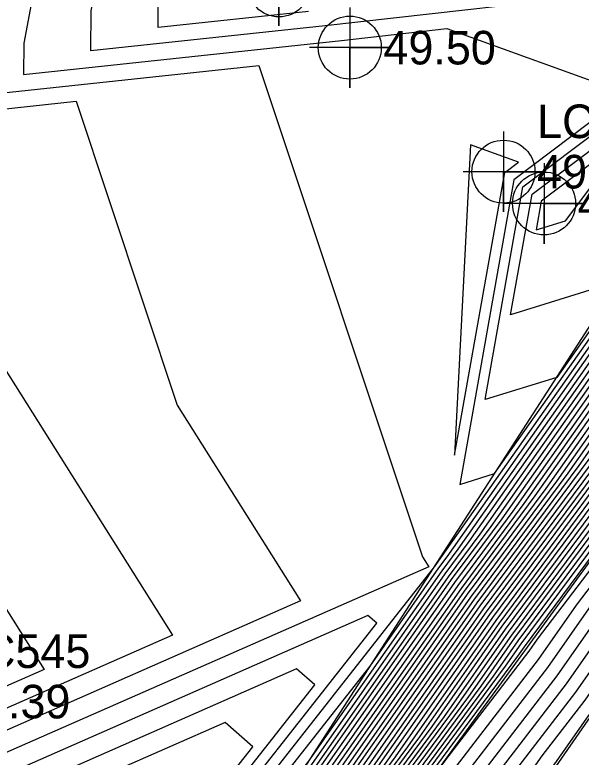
# Model space of a CAD drawing. Extents: x 2188792 to 2191981, y 386090 to 389710.
# Drawn here: x 2190577.5 to 2190619.6, y 388311.7 to 388367 of the extents above; entities that cross this region are included whole.
import ezdxf

# ---------------------------------------------------------------- set-up
doc = ezdxf.new("R2010")
doc.units = 0
for name, color, linetype in [('DTM Contours Major', 7, 'Continuous'), ('DTM Contours Minor', 7, 'Continuous'), ('Exist DTM Breakline', 7, 'Continuous'), ('Exist DTM Regular Point Underwater CELL', 7, 'Continuous'), ('Exist DTM Regular Point Underwater Cogo Elevation', 7, 'Continuous'), ('Exist DTM Regular Point Underwater Cogo Number', 7, 'Continuous')]:
    doc.layers.add(name, color=color, linetype=linetype)

msp = doc.modelspace()

# ---------------------------------------------------------------- linework, layer by layer
at = {"layer": 'DTM Contours Major'}
for points in [[(2190568.798, 388266.353), (2190583.416, 388291.496), (2190583.418, 388291.499), (2190583.463, 388291.548), (2190591.567, 388301.461), (2190599.313, 388311.319), (2190609.295, 388325.595), (2190610.489, 388327.204), (2190624.421, 388347.007), (2190639.263, 388367.15), (2190642.16, 388371.198), (2190654.87, 388388.448), (2190657.367, 388391.933), (2190674.632, 388415.056), (2190675.153, 388415.756), (2190678.699, 388420.503), (2190681.482, 388442.694)], [(2190691.003, 388434.343), (2190676.602, 388415.066), (2190673.076, 388410.326), (2190658.796, 388391.202), (2190653.901, 388384.369), (2190643.502, 388370.255), (2190637.801, 388362.288), (2190625.818, 388346.025), (2190614.57, 388330.037), (2190610.468, 388324.509), (2190595.776, 388303.496), (2190593.278, 388300.122), (2190586.046, 388292.232), (2190584.709, 388290.425), (2190572.676, 388269.728)], [(2190695.547, 388432.587), (2190686.376, 388420.26), (2190680.95, 388412.997), (2190668.407, 388396.137), (2190663.084, 388389.008), (2190650.997, 388372.134), (2190647.526, 388367.424), (2190633.415, 388347.702), (2190630.009, 388343.08), (2190626.812, 388338.536), (2190613.987, 388321.249), (2190609.443, 388314.75), (2190596.353, 388297.074), (2190593.932, 388294.432), (2190588.589, 388287.213), (2190584.31, 388279.853), (2190571.718, 388262.612)], [(2190696.694, 388431.508), (2190684.833, 388415.566), (2190682.399, 388412.307), (2190666.851, 388391.407), (2190664.514, 388388.277), (2190650.029, 388368.056), (2190648.868, 388366.48), (2190631.952, 388342.84), (2190631.406, 388342.098), (2190630.893, 388341.369), (2190615.16, 388320.162), (2190613.999, 388318.502), (2190597.378, 388296.058), (2190596.56, 388295.166), (2190589.883, 388286.143), (2190588.188, 388283.228), (2190572.538, 388261.8)], [(2190689.461, 388429.649), (2190678.051, 388414.376), (2190671.52, 388405.597), (2190660.226, 388390.471), (2190652.933, 388380.291), (2190644.843, 388369.311), (2190636.339, 388357.426), (2190627.215, 388345.044), (2190618.651, 388332.87), (2190611.641, 388323.422), (2190600.332, 388307.248), (2190594.303, 388299.106), (2190588.675, 388292.966), (2190586.003, 388289.355), (2190576.554, 388273.103)], [(2190696.685, 388428.311), (2190684.103, 388411.323), (2190668.599, 388390.392), (2190666.256, 388387.2), (2190655.513, 388371.491), (2190651.053, 388364.905), (2190641.692, 388351.197), (2190634.176, 388340.086), (2190625.048, 388328.098), (2190617.834, 388317.792), (2190606.362, 388302.857), (2190599.975, 388293.75), (2190594.416, 388286.92), (2190592.266, 388284.33), (2190587.352, 388278.41), (2190573.783, 388261.57)], [(2190687.918, 388424.954), (2190679.5, 388413.687), (2190669.963, 388400.867), (2190661.655, 388389.74), (2190651.965, 388376.212), (2190646.185, 388368.368), (2190634.877, 388352.564), (2190628.612, 388344.062), (2190622.732, 388335.703), (2190612.814, 388322.336), (2190604.888, 388310.999), (2190595.328, 388298.09), (2190591.303, 388293.699), (2190587.296, 388288.284), (2190580.432, 388276.478), (2190570.899, 388263.425)], [(2190640.726, 388372.012), (2190623.024, 388347.989), (2190622.452, 388347.177), (2190614.396, 388344.668), (2190615.991, 388353.648), (2190639.426, 388371.329)], [(2190599.359, 388367.253), (2190588.163, 388366.053), (2190588.192, 388369.678)], [(2190571.328, 388349.237), (2190589.23, 388320.8), (2190573.43, 388313.849)], [(2190593.156, 388314.308), (2190580.288, 388308.647), (2190579.185, 388305.589), (2190583.063, 388302.429), (2190586.055, 388300.967), (2190588.195, 388303.584), (2190595.206, 388312.505), (2190593.156, 388314.308)]]:
    msp.add_lwpolyline(points, dxfattribs=at)
at = {"layer": 'DTM Contours Minor'}
for points in [[(2190571.407, 388303.397), (2190583.344, 388293.67), (2190583.939, 388293.379), (2190590.892, 388301.886), (2190603.941, 388318.49), (2190609.061, 388325.813), (2190609.673, 388326.638), (2190624.141, 388347.204), (2190639.556, 388368.123), (2190641.892, 388371.387), (2190655.063, 388389.263), (2190657.081, 388392.08), (2190674.316, 388415.163), (2190673.371, 388415.602), (2190673.878, 388416.875), (2190674.831, 388419.267), (2190678.042, 388444.871)], [(2190571.125, 388268.378), (2190584.192, 388290.854), (2190584.995, 388291.939), (2190592.868, 388300.528), (2190593.954, 388301.995), (2190609.999, 388324.943), (2190612.938, 388328.904), (2190625.259, 388346.418), (2190638.386, 388364.233), (2190642.965, 388370.632), (2190654.289, 388386.001), (2190658.224, 388391.495), (2190673.698, 388412.218), (2190676.022, 388415.342), (2190691.62, 388436.221)], [(2190571.9, 388269.053), (2190584.45, 388290.639), (2190585.521, 388292.086), (2190593.073, 388300.325), (2190594.865, 388302.746), (2190610.233, 388324.726), (2190613.754, 388329.471), (2190625.538, 388346.222), (2190638.094, 388363.261), (2190643.233, 388370.444), (2190654.095, 388385.185), (2190658.51, 388391.348), (2190673.387, 388411.272), (2190676.312, 388415.204), (2190691.312, 388435.282)], [(2190694.858, 388433.235), (2190687.301, 388423.077), (2190680.08, 388413.411), (2190669.341, 388398.975), (2190662.227, 388389.447), (2190651.578, 388374.581), (2190646.721, 388367.99), (2190634.292, 388350.619), (2190629.171, 388343.669), (2190624.364, 388336.837), (2190613.283, 388321.901), (2190606.71, 388312.5), (2190595.738, 388297.683), (2190592.355, 388293.992), (2190587.813, 388287.856), (2190581.983, 388277.828), (2190571.226, 388263.1)], [(2190690.695, 388433.404), (2190676.892, 388414.928), (2190672.764, 388409.38), (2190659.082, 388391.056), (2190653.708, 388383.554), (2190643.77, 388370.066), (2190637.509, 388361.316), (2190626.097, 388345.829), (2190615.386, 388330.604), (2190610.703, 388324.291), (2190596.688, 388304.246), (2190593.483, 388299.919), (2190586.572, 388292.379), (2190584.968, 388290.211), (2190573.452, 388270.403)], [(2190658.809, 388431.429), (2190639.209, 388410.018), (2190638.985, 388409.455), (2190661.168, 388399.141), (2190656.223, 388392.518), (2190655.644, 388391.71), (2190641.087, 388371.953), (2190640.433, 388371.04), (2190623.303, 388347.793), (2190617.824, 388340.005), (2190612.502, 388338.347), (2190615.313, 388354.181), (2190631.276, 388366.224), (2190624.027, 388368.846), (2190600.586, 388366.175), (2190583.154, 388364.306), (2190583.178, 388367.287), (2190583.806, 388370.608), (2190588.751, 388375.621), (2190590.168, 388380.217), (2190599.314, 388413.256), (2190598.791, 388418.402), (2190593.333, 388422.399), (2190591.983, 388433.271)], [(2190695.088, 388433.019), (2190686.993, 388422.138), (2190680.37, 388413.273), (2190669.03, 388398.029), (2190662.513, 388389.301), (2190651.384, 388373.765), (2190646.99, 388367.801), (2190633.999, 388349.647), (2190629.45, 388343.473), (2190625.18, 388337.403), (2190613.518, 388321.684), (2190607.621, 388313.25), (2190595.943, 388297.48), (2190592.881, 388294.139), (2190588.072, 388287.642), (2190582.759, 388278.503), (2190571.39, 388262.937)], [(2190695.317, 388432.803), (2190686.684, 388421.199), (2190680.66, 388413.135), (2190668.719, 388397.083), (2190662.799, 388389.155), (2190651.19, 388372.95), (2190647.258, 388367.613), (2190633.707, 388348.674), (2190629.73, 388343.276), (2190625.996, 388337.97), (2190613.752, 388321.466), (2190608.532, 388314), (2190596.148, 388297.277), (2190593.406, 388294.286), (2190588.331, 388287.427), (2190583.535, 388279.178), (2190571.554, 388262.775)], [(2190695.776, 388432.372), (2190686.067, 388419.321), (2190681.239, 388412.859), (2190668.096, 388395.191), (2190663.37, 388388.862), (2190650.803, 388371.318), (2190647.795, 388367.235), (2190633.122, 388346.729), (2190630.288, 388342.884), (2190627.629, 388339.103), (2190614.221, 388321.032), (2190610.354, 388315.501), (2190596.558, 388296.871), (2190594.458, 388294.579), (2190588.848, 388286.999), (2190585.086, 388280.528), (2190571.882, 388262.45)], [(2190696.005, 388432.156), (2190685.759, 388418.382), (2190681.529, 388412.721), (2190667.785, 388394.245), (2190663.656, 388388.716), (2190650.609, 388370.503), (2190648.063, 388367.047), (2190632.83, 388345.757), (2190630.568, 388342.687), (2190628.445, 388339.669), (2190614.456, 388320.814), (2190611.265, 388316.251), (2190596.763, 388296.667), (2190594.983, 388294.726), (2190589.107, 388286.785), (2190585.861, 388281.203), (2190572.046, 388262.287)], [(2190690.386, 388432.465), (2190677.182, 388414.79), (2190672.453, 388408.434), (2190659.368, 388390.91), (2190653.514, 388382.738), (2190644.038, 388369.877), (2190637.216, 388360.343), (2190626.377, 388345.633), (2190616.202, 388331.171), (2190610.937, 388324.074), (2190597.599, 388304.997), (2190593.688, 388299.715), (2190587.098, 388292.526), (2190585.227, 388289.997), (2190574.227, 388271.078)], [(2190696.235, 388431.94), (2190685.45, 388417.443), (2190681.819, 388412.583), (2190667.474, 388393.299), (2190663.942, 388388.57), (2190650.416, 388369.687), (2190648.331, 388366.858), (2190632.537, 388344.785), (2190630.847, 388342.491), (2190629.261, 388340.236), (2190614.69, 388320.597), (2190612.176, 388317.001), (2190596.968, 388296.464), (2190595.509, 388294.872), (2190589.366, 388286.571), (2190586.637, 388281.878), (2190572.21, 388262.125)], [(2190696.464, 388431.724), (2190685.142, 388416.505), (2190682.109, 388412.445), (2190667.162, 388392.353), (2190664.228, 388388.423), (2190650.222, 388368.871), (2190648.6, 388366.669), (2190632.245, 388343.812), (2190631.127, 388342.295), (2190630.077, 388340.803), (2190614.925, 388320.38), (2190613.087, 388317.752), (2190597.173, 388296.261), (2190596.035, 388295.019), (2190589.624, 388286.357), (2190587.413, 388282.553), (2190572.374, 388261.962)], [(2190690.078, 388431.526), (2190677.471, 388414.652), (2190672.142, 388407.488), (2190659.654, 388390.763), (2190653.321, 388381.922), (2190644.306, 388369.689), (2190636.924, 388359.371), (2190626.656, 388345.436), (2190617.018, 388331.737), (2190611.172, 388323.857), (2190598.51, 388305.747), (2190593.893, 388299.512), (2190587.623, 388292.672), (2190585.485, 388289.783), (2190575.003, 388271.753)], [(2190570.349, 388267.703), (2190583.933, 388291.068), (2190584.469, 388291.792), (2190592.663, 388300.731), (2190593.043, 388301.245), (2190609.764, 388325.161), (2190612.121, 388328.338), (2190624.979, 388346.615), (2190638.678, 388365.205), (2190642.697, 388370.821), (2190654.482, 388386.816), (2190657.938, 388391.641), (2190674.009, 388413.164), (2190675.732, 388415.48), (2190687.465, 388431.185)], [(2190696.923, 388431.293), (2190684.525, 388414.627), (2190682.689, 388412.169), (2190666.54, 388390.461), (2190664.8, 388388.131), (2190649.835, 388367.24), (2190649.136, 388366.292), (2190632.184, 388342.599), (2190631.783, 388342.013), (2190631.701, 388341.891), (2190630.73, 388340.616), (2190615.394, 388319.945), (2190614.91, 388319.252), (2190597.583, 388295.855), (2190597.086, 388295.312), (2190590.142, 388285.929), (2190588.964, 388283.903), (2190572.702, 388261.637)], [(2190697.153, 388431.077), (2190684.216, 388413.688), (2190682.978, 388412.031), (2190666.229, 388389.516), (2190665.086, 388387.984), (2190649.641, 388366.424), (2190649.404, 388366.103), (2190643.661, 388358.075), (2190634.261, 388344.309), (2190632.319, 388341.439), (2190616.382, 388320.508), (2190615.759, 388319.617), (2190609.55, 388311.535), (2190597.788, 388295.651), (2190597.612, 388295.459), (2190590.4, 388285.714), (2190589.739, 388284.578), (2190572.866, 388261.475)], [(2190697.382, 388430.861), (2190683.908, 388412.749), (2190683.268, 388411.893), (2190665.918, 388388.57), (2190665.372, 388387.838), (2190655.137, 388373.552), (2190650.712, 388367.081), (2190649.838, 388365.79), (2190636.738, 388346.605), (2190632.938, 388340.988), (2190619.271, 388323.038), (2190616.45, 388319.008), (2190599.455, 388296.884), (2190598.282, 388295.211), (2190593.471, 388289.3), (2190590.659, 388285.5), (2190590.515, 388285.253), (2190573.03, 388261.312)], [(2190697.611, 388430.645), (2190683.599, 388411.81), (2190683.558, 388411.755), (2190675.571, 388401.018), (2190665.867, 388387.916), (2190665.682, 388387.665), (2190653.112, 388369.286), (2190650.445, 388365.348), (2190639.215, 388348.901), (2190633.557, 388340.537), (2190622.16, 388325.568), (2190617.142, 388318.4), (2190602.909, 388299.87), (2190599.128, 388294.481), (2190592.276, 388286.061), (2190591.374, 388284.975), (2190589.315, 388282.494), (2190583.627, 388275.435), (2190573.194, 388261.15)], [(2190689.769, 388430.587), (2190677.761, 388414.514), (2190671.831, 388406.543), (2190659.94, 388390.617), (2190653.127, 388381.106), (2190644.575, 388369.5), (2190636.631, 388358.398), (2190626.935, 388345.24), (2190617.835, 388332.304), (2190611.406, 388323.639), (2190599.421, 388306.497), (2190594.098, 388299.309), (2190588.149, 388292.819), (2190585.744, 388289.569), (2190575.778, 388272.428)], [(2190588.886, 388429.857), (2190589.882, 388421.833), (2190596.149, 388417.244), (2190596.598, 388412.828), (2190588.749, 388384.475), (2190586.603, 388377.515), (2190579.115, 388369.925), (2190578.164, 388364.895), (2190578.146, 388362.559), (2190601.813, 388365.096), (2190609.658, 388365.99), (2190623.126, 388361.12), (2190614.635, 388354.713), (2190610.608, 388332.027), (2190613.196, 388332.833), (2190623.582, 388347.596), (2190640.141, 388370.068), (2190641.355, 388371.765), (2190655.451, 388390.895), (2190656.509, 388392.372), (2190665.551, 388404.482), (2190650.447, 388411.504), (2190657.675, 388429.651)], [(2190699.413, 388429.614), (2190694.29, 388422.65), (2190685.229, 388410.416), (2190674.065, 388395.343), (2190667.404, 388386.269), (2190660.313, 388375.901), (2190652.267, 388364.02), (2190646.647, 388355.789), (2190635.413, 388339.183), (2190630.826, 388333.158), (2190619.218, 388316.575), (2190613.269, 388308.831), (2190601.668, 388292.29), (2190598.697, 388288.639), (2190594.049, 388283.039), (2190583.427, 388270.243), (2190575.015, 388259.802)], [(2190700.039, 388429.261), (2190693.092, 388419.819), (2190685.792, 388409.963), (2190676.798, 388397.819), (2190667.978, 388385.804), (2190662.713, 388378.106), (2190652.874, 388363.577), (2190649.124, 388358.085), (2190636.032, 388338.732), (2190633.715, 388335.688), (2190619.91, 388315.966), (2190616.723, 388311.817), (2190602.514, 388291.559), (2190600.837, 388289.498), (2190594.94, 388282.394), (2190581.465, 388266.159), (2190575.857, 388259.2)], [(2190700.665, 388428.909), (2190691.895, 388416.988), (2190686.356, 388409.509), (2190679.531, 388400.294), (2190668.552, 388385.339), (2190665.113, 388380.311), (2190653.482, 388363.134), (2190651.602, 388360.381), (2190636.651, 388338.281), (2190636.603, 388338.218), (2190620.602, 388315.358), (2190620.176, 388314.804), (2190603.361, 388290.829), (2190602.977, 388290.358), (2190595.832, 388281.749), (2190579.502, 388262.076), (2190576.7, 388258.598)], [(2190689.152, 388428.71), (2190678.341, 388414.238), (2190671.208, 388404.651), (2190660.511, 388390.325), (2190652.74, 388379.475), (2190645.111, 388369.123), (2190636.047, 388356.454), (2190627.494, 388344.847), (2190619.467, 388333.437), (2190611.876, 388323.205), (2190601.243, 388307.998), (2190594.508, 388298.903), (2190589.201, 388293.112), (2190586.261, 388289.141), (2190577.33, 388273.778)], [(2190688.844, 388427.771), (2190678.631, 388414.101), (2190670.897, 388403.705), (2190660.797, 388390.178), (2190652.546, 388378.659), (2190645.38, 388368.934), (2190635.754, 388355.481), (2190627.774, 388344.651), (2190620.283, 388334.004), (2190612.11, 388322.987), (2190602.154, 388308.748), (2190594.713, 388298.699), (2190589.726, 388293.259), (2190586.52, 388288.926), (2190578.105, 388274.453), (2190570.407, 388263.912)], [(2190688.535, 388426.832), (2190678.921, 388413.963), (2190670.586, 388402.759), (2190661.083, 388390.032), (2190652.352, 388377.844), (2190645.648, 388368.745), (2190635.462, 388354.509), (2190628.053, 388344.455), (2190621.099, 388334.57), (2190612.345, 388322.77), (2190603.065, 388309.498), (2190594.918, 388298.496), (2190590.252, 388293.406), (2190586.779, 388288.712), (2190578.881, 388275.128), (2190570.571, 388263.749)], [(2190569.574, 388267.028), (2190583.674, 388291.282), (2190583.944, 388291.646), (2190589.684, 388297.909), (2190592.241, 388301.037), (2190594.685, 388304.147), (2190609.53, 388325.378), (2190611.305, 388327.771), (2190624.7, 388346.811), (2190638.971, 388366.178), (2190642.428, 388371.01), (2190654.676, 388387.632), (2190657.653, 388391.787), (2190674.321, 388414.11), (2190675.442, 388415.618), (2190683.082, 388425.844)], [(2190688.227, 388425.893), (2190679.21, 388413.825), (2190670.275, 388401.813), (2190661.369, 388389.886), (2190652.159, 388377.028), (2190645.916, 388368.556), (2190635.169, 388353.536), (2190628.332, 388344.258), (2190621.915, 388335.137), (2190612.579, 388322.553), (2190603.976, 388310.249), (2190595.123, 388298.293), (2190590.778, 388293.552), (2190587.037, 388288.498), (2190579.656, 388275.803), (2190570.735, 388263.587)], [(2190695.487, 388425.48), (2190684.666, 388410.87), (2190671.332, 388392.867), (2190666.83, 388386.734), (2190657.913, 388373.696), (2190651.66, 388364.462), (2190644.17, 388353.493), (2190634.795, 388339.634), (2190627.937, 388330.628), (2190618.526, 388317.183), (2190609.816, 388305.844), (2190600.821, 388293.02), (2190596.556, 388287.779), (2190593.157, 388283.685), (2190585.39, 388274.326), (2190574.172, 388260.404)], [(2190573.352, 388303.945), (2190583.274, 388295.86), (2190584.468, 388295.276), (2190590.218, 388302.31), (2190608.569, 388325.662), (2190608.826, 388326.03), (2190608.857, 388326.071), (2190623.862, 388347.4), (2190639.848, 388369.095), (2190641.623, 388371.576), (2190655.257, 388390.079), (2190656.795, 388392.226), (2190669.934, 388409.822), (2190661.909, 388413.553), (2190666.214, 388424.362)], [(2190687.61, 388424.015), (2190679.79, 388413.549), (2190669.652, 388399.921), (2190661.941, 388389.593), (2190651.771, 388375.397), (2190646.453, 388368.179), (2190634.584, 388351.592), (2190628.891, 388343.865), (2190623.548, 388336.27), (2190613.048, 388322.118), (2190605.799, 388311.749), (2190595.533, 388297.887), (2190591.829, 388293.846), (2190587.555, 388288.07), (2190581.208, 388277.153), (2190571.063, 388263.262)], [(2190573.137, 388360.813), (2190595.666, 388363.228), (2190607.847, 388326.639), (2190608.309, 388325.906), (2190576.173, 388311.768)], [(2190568.128, 388359.066), (2190582.057, 388360.559), (2190589.588, 388337.938), (2190598.77, 388323.353), (2190574.802, 388312.808)], [(2190623.358, 388358.163), (2190616.668, 388353.116), (2190616.291, 388350.988), (2190618.468, 388351.666), (2190623.358, 388358.163)], [(2190613.957, 388355.246), (2190614.976, 388356.015), (2190611.4, 388357.309), (2190610.225, 388334.222), (2190613.957, 388355.246)], [(2190563.13, 388344.554), (2190579.691, 388318.247), (2190572.059, 388314.889)], [(2190603.782, 388322.271), (2190577.545, 388310.728), (2190575.296, 388304.493), (2190583.204, 388298.049), (2190584.997, 388297.173), (2190589.544, 388302.735), (2190604.441, 388321.691), (2190603.782, 388322.271)], [(2190598.469, 388318.289), (2190578.916, 388309.687), (2190577.241, 388305.041), (2190583.133, 388300.239), (2190585.526, 388299.07), (2190588.869, 388303.16), (2190599.823, 388317.098), (2190598.469, 388318.289)]]:
    msp.add_lwpolyline(points, dxfattribs=at)
at = {"layer": 'Exist DTM Breakline'}
for points in [[(2190573.365, 388260.981), (2190597.901, 388295.54), (2190631.673, 388341.911), (2190665.633, 388387.704), (2190697.655, 388430.604), (2190723.725, 388465.2), (2190753.059, 388503.07), (2190785.767, 388545.802), (2190819.064, 388584.997), (2190852.901, 388626.1), (2190890.215, 388665.473), (2190930.375, 388707.631)], [(2190577.542, 388257.996), (2190603.612, 388290.612), (2190636.664, 388338.271), (2190669.633, 388384.463), (2190703.281, 388427.435), (2190727.416, 388462.342), (2190757.056, 388500.06), (2190789.024, 388542.543), (2190823.823, 388581.148), (2190857.673, 388621.065), (2190895.218, 388660.937), (2190934.113, 388704.472)], [(2190562.442, 388270.056), (2190592.552, 388300.841), (2190622.991, 388348.012), (2190655.878, 388392.695), (2190691.635, 388436.266), (2190715.121, 388473.885), (2190746.669, 388508.678), (2190779.529, 388550.766), (2190810.094, 388591.723), (2190838.625, 388638.055)]]:
    msp.add_lwpolyline(points, dxfattribs=at)
at = {"layer": 'Exist DTM Regular Point Underwater CELL'}
for points in [[(2190597.156, 388372.189), (2190597.156, 388366.189), (2190597.156, 388369.189), (2190600.156, 388369.189), (2190594.156, 388369.189)], [(2190602.43, 388367.554), (2190602.43, 388361.554), (2190602.43, 388364.554), (2190605.43, 388364.554), (2190599.43, 388364.554)], [(2190613.864, 388358.319), (2190613.864, 388352.319), (2190613.864, 388355.319), (2190616.864, 388355.319), (2190610.864, 388355.319)], [(2190616.879, 388355.95), (2190616.879, 388349.95), (2190616.879, 388352.95), (2190619.879, 388352.95), (2190613.879, 388352.95)]]:
    msp.add_lwpolyline(points, dxfattribs=at)
for centre in [(2190597.156, 388369.189), (2190602.43, 388364.554), (2190613.864, 388355.319), (2190616.879, 388352.95)]:
    msp.add_circle(centre, 2.344, dxfattribs=at)

# ---------------------------------------------------------------- texts
at = {"layer": 'Exist DTM Regular Point Underwater Cogo Elevation'}
for s, p in [('49.50', (2190604.93, 388363.304)), ('49.63', (2190616.364, 388354.069)), ('48.74', (2190619.379, 388351.7)), ('50.39', (2190573.277, 388314.611))]:
    msp.add_text(s, height=2.5, dxfattribs=at).set_placement(p)
at = {"layer": 'Exist DTM Regular Point Underwater Cogo Number'}
for s, p in [('LC533', (2190616.364, 388357.819)), ('LC545', (2190573.277, 388318.361))]:
    msp.add_text(s, height=2.5, dxfattribs=at).set_placement(p)

doc.saveas('drawing.dxf')
